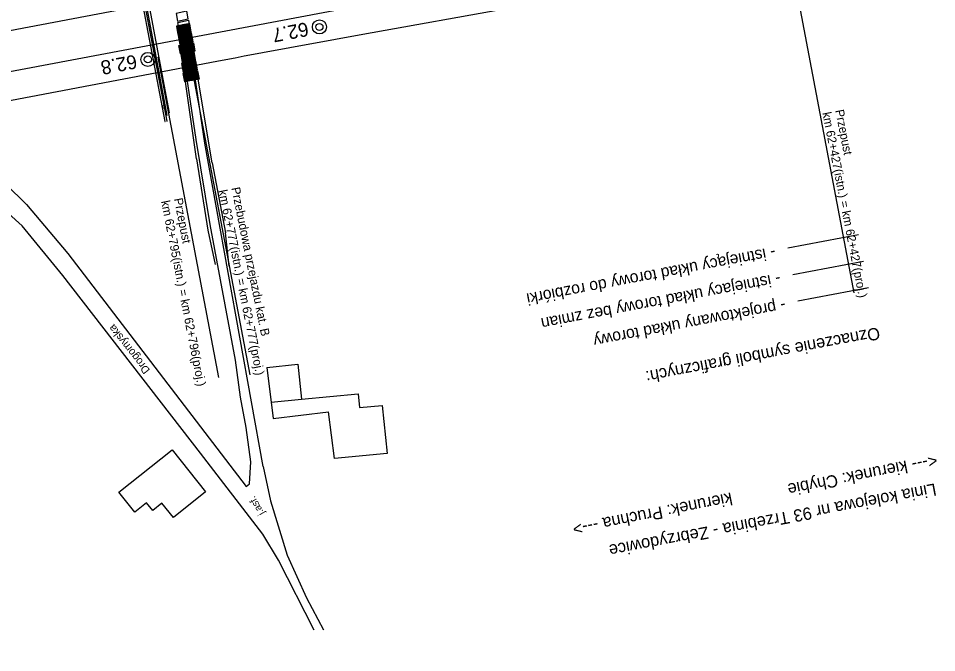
# Model space of a CAD drawing. Extents: x 6541740 to 6566395, y 5525066 to 5530361.
# Drawn here: x 6556863.5 to 6556994.9, y 5526018.8 to 5526109.6 of the extents above; entities that cross this region are included whole.
import ezdxf

# ---------------------------------------------------------------- set-up
doc = ezdxf.new("R2010")
doc.units = 0
for name, color, linetype in [('Domyślna', 7, 'Continuous'), ('ps_wymiarowanie', 7, 'Continuous'), ('TOR_PRZEK_P-komponent', 7, 'Continuous'), ('TOR_PRZEK_P-teren istniejacy', 7, 'Continuous'), ('TOR_PS_OPIS_T-opis geometrii-wzdluz_cz torowa', 7, 'Continuous'), ('TOR_PS_OPIS_T-symbole geometrii', 7, 'Continuous'), ('TOR_PS_P-chodniki i place ładunkowe', 7, 'Continuous'), ('TOR_PS_T-wypelnienia', 7, 'Continuous'), ('TOR_RAMKI-ramka+tabelka 1', 7, 'Continuous'), ('TOR_W-warstwa dodatkowa 2', 7, 'Continuous')]:
    doc.layers.add(name, color=color, linetype=linetype)

# ---------------------------------------------------------------- blocks, each defined once
blk = doc.blocks.new('4010_1')
at = {"layer": 'Domyślna'}
for radius in [0.75, 0.375]:
    blk.add_circle((0, 0), radius, dxfattribs=at)
blk = doc.blocks.new('POINT_DISPLAY')
at = {"layer": 'Domyślna'}
blk.add_line((0, 0), (0, 0), dxfattribs=at)

msp = doc.modelspace()

# ---------------------------------------------------------------- linework, layer by layer
at = {"layer": 'Domyślna'}
for p, q in [((6556887.86, 5526104.79), (6556887.88, 5526104.74)), ((6556877.87, 5526041.77), (6556885.48, 5526047.84)), ((6556877.87, 5526041.77), (6556885.48, 5526047.84)), ((6556885.48, 5526047.84), (6556890.28, 5526041.82)), ((6556880.15, 5526038.92), (6556877.87, 5526041.77)), ((6556880.15, 5526038.92), (6556877.87, 5526041.77)), ((6556890.28, 5526041.82), (6556885.66, 5526038.15)), ((6556881.83, 5526040.27), (6556880.15, 5526038.92)), ((6556881.83, 5526040.27), (6556880.15, 5526038.92)), ((6556882.71, 5526039.15), (6556881.83, 5526040.27)), ((6556882.71, 5526039.15), (6556881.83, 5526040.27)), ((6556884.02, 5526040.2), (6556882.71, 5526039.15)), ((6556884.02, 5526040.2), (6556882.71, 5526039.15)), ((6556885.66, 5526038.15), (6556884.02, 5526040.2)), ((6556885.66, 5526038.15), (6556884.02, 5526040.2))]:
    msp.add_line(p, q, dxfattribs=at)
for points in [[(6556886.46, 5526107.37), (6556886.23, 5526108.55), (6556886.09, 5526108.52), (6556886.31, 5526107.34)], [(6556886.6, 5526107.4), (6556886.38, 5526108.58), (6556886.23, 5526108.55), (6556886.46, 5526107.37)], [(6556886.75, 5526107.43), (6556886.53, 5526108.6), (6556886.38, 5526108.58), (6556886.6, 5526107.4)], [(6556886.9, 5526107.45), (6556886.68, 5526108.63), (6556886.53, 5526108.6), (6556886.75, 5526107.43)], [(6556887.05, 5526107.48), (6556886.82, 5526108.66), (6556886.68, 5526108.63), (6556886.9, 5526107.45)], [(6556887.19, 5526107.51), (6556886.97, 5526108.69), (6556886.82, 5526108.66), (6556887.05, 5526107.48)], [(6556887.34, 5526107.54), (6556887.12, 5526108.72), (6556886.97, 5526108.69), (6556887.19, 5526107.51)], [(6556887.49, 5526107.57), (6556887.27, 5526108.74), (6556887.12, 5526108.72), (6556887.34, 5526107.54)], [(6556887.64, 5526107.59), (6556887.41, 5526108.77), (6556887.27, 5526108.74), (6556887.49, 5526107.57)], [(6556887.78, 5526107.62), (6556887.56, 5526108.8), (6556887.41, 5526108.77), (6556887.64, 5526107.59)], [(6556887.93, 5526107.65), (6556887.71, 5526108.83), (6556887.56, 5526108.8), (6556887.78, 5526107.62)], [(6556888.08, 5526107.68), (6556887.86, 5526108.86), (6556887.71, 5526108.83), (6556887.93, 5526107.65)], [(6556888.23, 5526107.71), (6556888, 5526108.88), (6556887.86, 5526108.86), (6556888.08, 5526107.68)], [(6556886.73, 5526105.95), (6556886.49, 5526107.22), (6556886.34, 5526107.19), (6556886.58, 5526105.92)], [(6556886.87, 5526105.97), (6556886.63, 5526107.25), (6556886.49, 5526107.22), (6556886.73, 5526105.95)], [(6556887.02, 5526106), (6556886.78, 5526107.28), (6556886.63, 5526107.25), (6556886.87, 5526105.97)], [(6556887.17, 5526106.03), (6556886.93, 5526107.31), (6556886.78, 5526107.28), (6556887.02, 5526106)], [(6556887.32, 5526106.06), (6556887.08, 5526107.33), (6556886.93, 5526107.31), (6556887.17, 5526106.03)], [(6556887.46, 5526106.09), (6556887.22, 5526107.36), (6556887.08, 5526107.33), (6556887.32, 5526106.06)], [(6556887.61, 5526106.11), (6556887.37, 5526107.39), (6556887.22, 5526107.36), (6556887.46, 5526106.09)], [(6556887.76, 5526106.14), (6556887.52, 5526107.42), (6556887.37, 5526107.39), (6556887.61, 5526106.11)], [(6556887.91, 5526106.17), (6556887.66, 5526107.45), (6556887.52, 5526107.42), (6556887.76, 5526106.14)], [(6556888.05, 5526106.2), (6556887.81, 5526107.47), (6556887.66, 5526107.45), (6556887.91, 5526106.17)], [(6556888.2, 5526106.22), (6556887.96, 5526107.5), (6556887.81, 5526107.47), (6556888.05, 5526106.2)], [(6556888.35, 5526106.25), (6556888.11, 5526107.53), (6556887.96, 5526107.5), (6556888.2, 5526106.22)], [(6556888.5, 5526106.28), (6556888.25, 5526107.56), (6556888.11, 5526107.53), (6556888.35, 5526106.25)], [(6556887.05, 5526105.85), (6556887.27, 5526104.67), (6556887.13, 5526104.65), (6556886.9, 5526105.83)], [(6556887.2, 5526105.88), (6556887.42, 5526104.7), (6556887.27, 5526104.67), (6556887.05, 5526105.85)], [(6556887.35, 5526105.91), (6556887.57, 5526104.73), (6556887.42, 5526104.7), (6556887.2, 5526105.88)], [(6556887.49, 5526105.94), (6556887.72, 5526104.76), (6556887.57, 5526104.73), (6556887.35, 5526105.91)], [(6556887.64, 5526105.97), (6556887.86, 5526104.79), (6556887.72, 5526104.76), (6556887.49, 5526105.94)], [(6556887.79, 5526105.99), (6556888.01, 5526104.81), (6556887.86, 5526104.79), (6556887.64, 5526105.97)], [(6556887.93, 5526106.02), (6556888.16, 5526104.84), (6556888.01, 5526104.81), (6556887.79, 5526105.99)], [(6556888.08, 5526106.05), (6556888.31, 5526104.87), (6556888.16, 5526104.84), (6556887.93, 5526106.02)], [(6556888.23, 5526106.08), (6556888.45, 5526104.9), (6556888.31, 5526104.87), (6556888.08, 5526106.05)], [(6556888.38, 5526106.11), (6556888.6, 5526104.93), (6556888.45, 5526104.9), (6556888.23, 5526106.08)], [(6556888.52, 5526106.13), (6556888.75, 5526104.95), (6556888.6, 5526104.93), (6556888.38, 5526106.11)], [(6556886.61, 5526105.77), (6556886.83, 5526104.59), (6556886.68, 5526104.56), (6556886.46, 5526105.74)], [(6556886.76, 5526105.8), (6556886.98, 5526104.62), (6556886.83, 5526104.59), (6556886.61, 5526105.77)], [(6556887.08, 5526103.37), (6556886.85, 5526104.54), (6556886.71, 5526104.52), (6556886.93, 5526103.34)], [(6556886.9, 5526105.83), (6556887.13, 5526104.65), (6556886.98, 5526104.62), (6556886.76, 5526105.8)], [(6556887.22, 5526103.39), (6556887, 5526104.57), (6556886.85, 5526104.54), (6556887.08, 5526103.37)], [(6556887.37, 5526103.42), (6556887.15, 5526104.6), (6556887, 5526104.57), (6556887.22, 5526103.39)], [(6556887.52, 5526103.45), (6556887.29, 5526104.63), (6556887.15, 5526104.6), (6556887.37, 5526103.42)], [(6556887.67, 5526103.48), (6556887.44, 5526104.66), (6556887.29, 5526104.63), (6556887.52, 5526103.45)], [(6556887.81, 5526103.5), (6556887.59, 5526104.68), (6556887.44, 5526104.66), (6556887.67, 5526103.48)], [(6556887.96, 5526103.53), (6556887.74, 5526104.71), (6556887.59, 5526104.68), (6556887.81, 5526103.5)], [(6556888.11, 5526103.56), (6556887.88, 5526104.74), (6556887.74, 5526104.71), (6556887.96, 5526103.53)], [(6556888.26, 5526103.59), (6556888.03, 5526104.77), (6556887.88, 5526104.74), (6556888.11, 5526103.56)], [(6556888.4, 5526103.62), (6556888.18, 5526104.8), (6556888.03, 5526104.77), (6556888.26, 5526103.59)], [(6556888.55, 5526103.64), (6556888.33, 5526104.82), (6556888.18, 5526104.8), (6556888.4, 5526103.62)], [(6556888.7, 5526103.67), (6556888.47, 5526104.85), (6556888.33, 5526104.82), (6556888.55, 5526103.64)], [(6556888.84, 5526103.7), (6556888.62, 5526104.88), (6556888.47, 5526104.85), (6556888.7, 5526103.67)], [(6556887.35, 5526101.94), (6556887.1, 5526103.22), (6556886.96, 5526103.19), (6556887.2, 5526101.91)], [(6556887.49, 5526101.97), (6556887.25, 5526103.25), (6556887.1, 5526103.22), (6556887.35, 5526101.94)], [(6556887.64, 5526102), (6556887.4, 5526103.27), (6556887.25, 5526103.25), (6556887.49, 5526101.97)], [(6556887.79, 5526102.02), (6556887.55, 5526103.3), (6556887.4, 5526103.27), (6556887.64, 5526102)], [(6556887.94, 5526102.05), (6556887.69, 5526103.33), (6556887.55, 5526103.3), (6556887.79, 5526102.02)], [(6556888.08, 5526102.08), (6556887.84, 5526103.36), (6556887.69, 5526103.33), (6556887.94, 5526102.05)], [(6556888.23, 5526102.11), (6556887.99, 5526103.39), (6556887.84, 5526103.36), (6556888.08, 5526102.08)], [(6556888.38, 5526102.14), (6556888.14, 5526103.41), (6556887.99, 5526103.39), (6556888.23, 5526102.11)], [(6556888.53, 5526102.16), (6556888.28, 5526103.44), (6556888.14, 5526103.41), (6556888.38, 5526102.14)], [(6556888.67, 5526102.19), (6556888.43, 5526103.47), (6556888.28, 5526103.44), (6556888.53, 5526102.16)], [(6556888.82, 5526102.22), (6556888.58, 5526103.5), (6556888.43, 5526103.47), (6556888.67, 5526102.19)], [(6556888.97, 5526102.25), (6556888.73, 5526103.53), (6556888.58, 5526103.5), (6556888.82, 5526102.22)], [(6556889.11, 5526102.28), (6556888.87, 5526103.55), (6556888.73, 5526103.53), (6556888.97, 5526102.25)], [(6556887.2, 5526101.91), (6556886.96, 5526103.19), (6556886.81, 5526103.16), (6556887.05, 5526101.88)], [(6556887.96, 5526101.9), (6556888.19, 5526100.73), (6556888.04, 5526100.7), (6556887.82, 5526101.88)], [(6556888.11, 5526101.93), (6556888.33, 5526100.75), (6556888.19, 5526100.73), (6556887.96, 5526101.9)], [(6556888.26, 5526101.96), (6556888.48, 5526100.78), (6556888.33, 5526100.75), (6556888.11, 5526101.93)], [(6556888.41, 5526101.99), (6556888.63, 5526100.81), (6556888.48, 5526100.78), (6556888.26, 5526101.96)], [(6556888.55, 5526102.02), (6556888.78, 5526100.84), (6556888.63, 5526100.81), (6556888.41, 5526101.99)], [(6556888.7, 5526102.04), (6556888.92, 5526100.87), (6556888.78, 5526100.84), (6556888.55, 5526102.02)], [(6556888.85, 5526102.07), (6556889.07, 5526100.89), (6556888.92, 5526100.87), (6556888.7, 5526102.04)], [(6556889, 5526102.1), (6556889.22, 5526100.92), (6556889.07, 5526100.89), (6556888.85, 5526102.07)], [(6556889.14, 5526102.13), (6556889.37, 5526100.95), (6556889.22, 5526100.92), (6556889, 5526102.1)], [(6556887.23, 5526101.77), (6556887.45, 5526100.59), (6556887.3, 5526100.56), (6556887.08, 5526101.74)], [(6556887.37, 5526101.79), (6556887.6, 5526100.61), (6556887.45, 5526100.59), (6556887.23, 5526101.77)], [(6556887.52, 5526101.82), (6556887.74, 5526100.64), (6556887.6, 5526100.61), (6556887.37, 5526101.79)], [(6556887.67, 5526101.85), (6556887.89, 5526100.67), (6556887.74, 5526100.64), (6556887.52, 5526101.82)], [(6556887.82, 5526101.88), (6556888.04, 5526100.7), (6556887.89, 5526100.67), (6556887.67, 5526101.85)]]:
    msp.add_lwpolyline(points, close=True, dxfattribs=at)
at = {"layer": 'ps_wymiarowanie'}
for p, q in [((6556888.8, 5526101.11), (6556887.66, 5526100.91)), ((6556861.69, 5526085.91), (6556864.65, 5526083)), ((6556864.01, 5526079.91), (6556860.54, 5526083.05)), ((6556864.65, 5526083), (6556870.57, 5526075.95)), ((6556869.83, 5526072.82), (6556864.01, 5526079.91)), ((6556894.55, 5526060.68), (6556890.91, 5526080.11)), ((6556870.57, 5526075.95), (6556896.1, 5526042.58)), ((6556889.56, 5526047.38), (6556869.83, 5526072.82)), ((6556895.27, 5526055.41), (6556894.55, 5526060.68)), ((6556899.05, 5526059.65), (6556903.49, 5526060.09)), ((6556903.49, 5526060.09), (6556903.98, 5526055.08)), ((6556903.49, 5526060.09), (6556903.98, 5526055.08)), ((6556899.05, 5526059.65), (6556899.97, 5526052.32)), ((6556896.06, 5526051.05), (6556895.27, 5526055.41)), ((6556899.67, 5526054.66), (6556903.98, 5526055.08)), ((6556899.67, 5526054.66), (6556903.98, 5526055.08)), ((6556903.98, 5526055.08), (6556912.11, 5526055.88)), ((6556903.98, 5526055.08), (6556912.11, 5526055.88)), ((6556912.11, 5526055.88), (6556912.31, 5526053.89)), ((6556912.11, 5526055.88), (6556912.31, 5526053.89)), ((6556899.97, 5526052.32), (6556907.89, 5526053.31)), ((6556899.97, 5526052.32), (6556907.89, 5526053.31)), ((6556908.74, 5526046.58), (6556907.89, 5526053.31)), ((6556908.74, 5526046.58), (6556907.89, 5526053.31)), ((6556912.31, 5526053.89), (6556915.57, 5526054.2)), ((6556912.31, 5526053.89), (6556915.57, 5526054.2)), ((6556915.57, 5526054.2), (6556916.25, 5526047.31)), ((6556896.77, 5526046.12), (6556896.06, 5526051.05)), ((6556898.48, 5526035.77), (6556889.56, 5526047.38)), ((6556916.25, 5526047.31), (6556908.74, 5526046.58)), ((6556896.58, 5526042.96), (6556896.77, 5526046.12)), ((6556898.51, 5526045.47), (6556899.55, 5526040.55)), ((6556896.1, 5526042.58), (6556896.58, 5526042.96)), ((6556899.55, 5526040.55), (6556901.95, 5526032.75)), ((6556900.7, 5526032.02), (6556898.48, 5526035.77)), ((6556901.95, 5526032.75), (6556904.71, 5526026.66)), ((6556905.81, 5526022.01), (6556900.7, 5526032.02)), ((6556904.71, 5526026.66), (6556907.13, 5526022.05))]:
    msp.add_line(p, q, dxfattribs=at)
for points in [[(6556890.91, 5526080.11), (6556888.93, 5526092.27), (6556887.66, 5526100.91)], [(6556898.51, 5526045.47), (6556890.15, 5526091.76), (6556888.8, 5526101.11)]]:
    msp.add_lwpolyline(points, dxfattribs=at)
at = {"layer": 'TOR_PRZEK_P-komponent'}
for p, q in [((6556917.42, 5526118.33), (6556766.92, 5526089.8)), ((6556918.5, 5526112.63), (6556528.95, 5526038.79)), ((6556934.13, 5526111.13), (6556912.79, 5526107.31)), ((6556891.89, 5526103.46), (6555909.41, 5525917.23))]:
    msp.add_line(p, q, dxfattribs=at)
msp.add_arc((6557275.44, 5524080.02), 2059.48, 100.14204, 100.73324, dxfattribs=at)
at = {"layer": 'TOR_PS_OPIS_T-opis geometrii-wzdluz_cz torowa'}
for p, q in [((6556972.49, 5526126.09), (6556983.06, 5526070.34)), ((6556887.78, 5526105.18), (6556896.62, 5526058.57)), ((6556883.42, 5526104.08), (6556892.12, 5526058.18))]:
    msp.add_line(p, q, dxfattribs=at)
at = {"layer": 'TOR_PS_OPIS_T-symbole geometrii'}
for p, q in [((6556891.21, 5526088.93), (6556889.22, 5526100.92)), ((6556888.99, 5526089.53), (6556887.38, 5526100.57)), ((6556888.99, 5526089.53), (6556890.61, 5526079.29)), ((6556891.21, 5526088.93), (6556893.13, 5526078.91)), ((6556890.61, 5526079.29), (6556891.64, 5526074.39)), ((6556893.64, 5526074.15), (6556893.13, 5526078.91))]:
    msp.add_line(p, q, dxfattribs=at)
at = {"layer": 'TOR_PS_P-chodniki i place ładunkowe'}
for p, q in [((6556974.34, 5526072.96), (6556984.43, 5526074.87)), ((6556974.34, 5526072.96), (6556984.43, 5526074.87)), ((6556975.06, 5526069.17), (6556985.15, 5526071.08)), ((6556975.06, 5526069.17), (6556985.15, 5526071.08))]:
    msp.add_line(p, q, dxfattribs=at)
msp.add_lwpolyline([(6556983.72, 5526078.66), (6556973.63, 5526076.74)], dxfattribs=at)
msp.add_lwpolyline([(6556983.72, 5526078.66), (6556973.63, 5526076.74)], dxfattribs=at)
at = {"layer": 'TOR_PS_T-wypelnienia'}
for p, q in [((6556884.77, 5526095.75), (6556879.79, 5526122.37)), ((6556880.14, 5526122.39), (6556885.04, 5526096.11))]:
    msp.add_line(p, q, dxfattribs=at)
for points in [[(6556886.27, 5526109.23), (6556887.79, 5526109.59), (6556887.61, 5526110.68), (6556886.07, 5526110.33)], [(6556888.02, 5526108.15), (6556886.52, 5526107.88), (6556886.3, 5526109.05), (6556887.83, 5526109.36)], [(6556886.67, 5526106.35), (6556888.14, 5526106.68), (6556887.91, 5526107.87), (6556886.45, 5526107.57)], [(6556888.42, 5526105.18), (6556886.94, 5526104.89), (6556886.72, 5526106.11), (6556888.19, 5526106.41)], [(6556887.02, 5526103.97), (6556888.51, 5526104.23), (6556888.4, 5526104.83), (6556886.91, 5526104.55)], [(6556887.32, 5526102.35), (6556888.79, 5526102.69), (6556888.55, 5526103.98), (6556887.08, 5526103.66)], [(6556887.59, 5526100.88), (6556889.08, 5526101.16), (6556888.84, 5526102.45), (6556887.36, 5526102.11)]]:
    msp.add_lwpolyline(points, close=True, dxfattribs=at)
at = {"layer": 'TOR_W-warstwa dodatkowa 2'}
for points in [[(6556884.49, 5526094.88), (6556879.11, 5526123.27), (6556879.06, 5526123.26), (6556884.44, 5526094.87), (6556884.49, 5526094.88)], [(6556884.73, 5526094.92), (6556884.78, 5526094.93), (6556879.4, 5526123.33), (6556879.35, 5526123.32), (6556884.73, 5526094.92)], [(6556884.02, 5526097.07), (6556884.36, 5526097.14)], [(6556884.07, 5526096.78), (6556884.42, 5526096.85)]]:
    msp.add_lwpolyline(points, dxfattribs=at)

# ---------------------------------------------------------------- block references
at = {"layer": 'Domyślna', "xscale": 0.7289999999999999, "yscale": 0.7290000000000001, "rotation": -31.794856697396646}
msp.add_blockref('POINT_DISPLAY', (6556884.02, 5526040.26), dxfattribs=at)
at = {"layer": 'TOR_RAMKI-ramka+tabelka 1', "xscale": 1.345963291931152, "yscale": 1.345963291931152}
for p in [(6556906.57, 5526108.41), (6556882.01, 5526103.76)]:
    msp.add_blockref('4010_1', p, dxfattribs=at)

# ---------------------------------------------------------------- texts
at = {"layer": 'ps_wymiarowanie'}
for s, height, rotation, p in [('Drogomyska', 1.128, 128.2273, (6556882.38, 5526059.27)), ('j.asf.', 1.039, 120.3367, (6556898.74, 5526038.79))]:
    msp.add_text(s, height=height, rotation=rotation, dxfattribs=at).set_placement(p)
at = {"layer": 'TOR_PRZEK_P-teren istniejacy'}
for s, height, rotation, p in [('<--- kierunek: Chybie', 1.7509, 191.2271, (6556994.84, 5526047.18)), ('Linia kolejowa nr 93 Trzebinia - Zebrzydowice', 1.7559, 190.731, (6556994.69, 5526043.06)), ('kierunek: Pruchna --->', 1.7509, 191.2271, (6556965.49, 5526041.75))]:
    msp.add_text(s, height=height, rotation=rotation, dxfattribs=at).set_placement(p)
at = {"layer": 'TOR_PS_OPIS_T-opis geometrii-wzdluz_cz torowa'}
for s, rotation, p in [('km 62+427(istn.) = km 62+427(proj.)', 281.1578, (6556978.55, 5526096.1)), ('Przepust', 281.1578, (6556980.39, 5526096.46)), ('km 62+777(istn.) = km 62+777(proj.)', 281.4331, (6556892.12, 5526084.97)), ('Przebudowa przejazdu kat. B ', 281.4331, (6556893.95, 5526085.34)), ('km 62+795(istn.) = km 62+796(proj.)', 281.1578, (6556883.89, 5526083.43)), ('Przepust', 281.1578, (6556885.73, 5526083.79))]:
    msp.add_text(s, height=1.25, rotation=rotation, dxfattribs=at).set_placement(p)
at = {"layer": 'TOR_PS_P-chodniki i place ładunkowe'}
for s, height, p in [('- istniejący układ torowy do rozbiórki', 1.6876, (6556971.71, 5526076.95)), ('- istniejący układ torowy do rozbiórki', 1.6876, (6556971.71, 5526076.95)), ('- istniejacy układ torowy bez zmian', 1.6876, (6556972.43, 5526073.16)), ('- istniejacy układ torowy bez zmian', 1.6876, (6556972.43, 5526073.16)), ('- projektowany układ torowy', 1.6876, (6556973.15, 5526069.37)), ('- projektowany układ torowy', 1.6876, (6556973.15, 5526069.37)), ('Oznaczenie symboli graficznych:', 1.75, (6556986.62, 5526065.43)), ('Oznaczenie symboli graficznych:', 1.75, (6556986.62, 5526065.43))]:
    msp.add_text(s, height=height, rotation=190.7332, dxfattribs=at).set_placement(p)
at = {"layer": 'TOR_RAMKI-ramka+tabelka 1'}
for s, p in [('62.7', (6556904.8, 5526109.12)), ('62.8', (6556880.24, 5526104.47))]:
    msp.add_text(s, height=2, rotation=190.7691, dxfattribs=at).set_placement(p)

doc.saveas('drawing.dxf')
